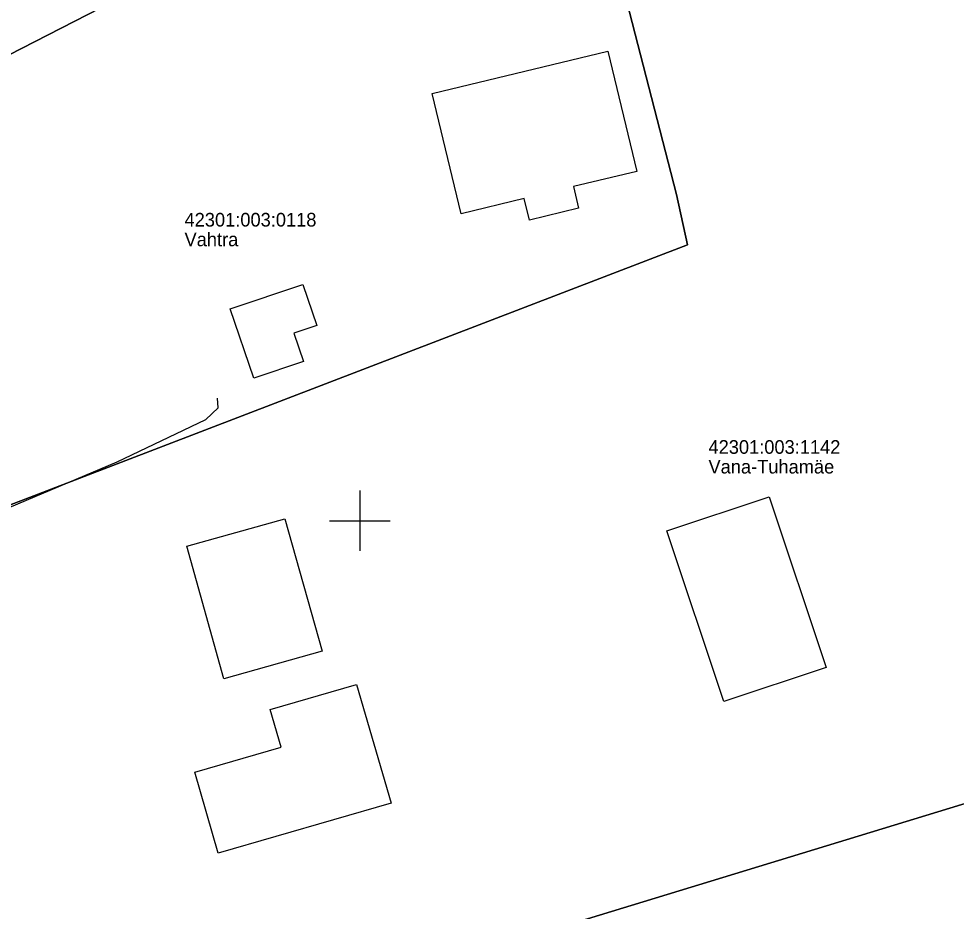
# Model space of a CAD drawing. Extents: x 597961 to 601397, y 6602961 to 6613501.
# Drawn here: x 600027.5 to 600089.3, y 6608524.2 to 6608583.1 of the extents above; entities that cross this region are included whole.
import ezdxf

# ---------------------------------------------------------------- set-up
doc = ezdxf.new("R2010")
doc.units = 0
for name, color, linetype in [('Hoone Elu- või ühiskondlik hoone', 7, 'Continuous'), ('Hoone Kõrval- või tootmishoone', 7, 'Continuous'), ('MPKAABEL', 7, 'Continuous'), ('PIIR', 7, 'Continuous'), ('VORK', 7, 'Continuous')]:
    doc.layers.add(name, color=color, linetype=linetype)

msp = doc.modelspace()

# ---------------------------------------------------------------- linework, layer by layer
at = {"layer": 'Hoone Elu- või ühiskondlik hoone'}
for points in [[(600056.679, 6608570.261), (600054.766, 6608578.19), (600066.343, 6608580.984), (600068.256, 6608573.055), (600064.085, 6608572.048), (600064.429, 6608570.624), (600061.179, 6608569.839), (600060.835, 6608571.264)], [(600080.753, 6608540.32), (600073.997, 6608538.073), (600070.25, 6608549.333), (600077.006, 6608551.581)]]:
    msp.add_lwpolyline(points, close=True, dxfattribs=at)
at = {"layer": 'Hoone Kõrval- või tootmishoone'}
for points in [[(600041.449, 6608563.975), (600046.243, 6608565.598), (600047.162, 6608562.885), (600045.646, 6608562.372), (600046.275, 6608560.513), (600042.997, 6608559.403)], [(600045.052, 6608550.132), (600047.508, 6608541.393), (600041.025, 6608539.571), (600038.569, 6608548.31)], [(600052.054, 6608531.358), (600040.653, 6608528.051), (600039.099, 6608533.408), (600044.799, 6608535.062), (600044.083, 6608537.532), (600049.783, 6608539.185)]]:
    msp.add_lwpolyline(points, close=True, dxfattribs=at)
at = {"layer": 'MPKAABEL'}
msp.add_lwpolyline([(599949.391, 6608556.446), (599952.404, 6608556.678), (599962.392, 6608552.649), (599972.393, 6608547.702), (599982.656, 6608540.217), (599989.847, 6608534.372), (599994.823, 6608537.725), (600004.855, 6608541.48), (600012.285, 6608544.783), (600024.136, 6608549.731), (600033.974, 6608553.879), (600039.829, 6608556.684), (600040.656, 6608557.44), (600040.604, 6608558.082)], dxfattribs=at)
at = {"layer": 'PIIR'}
for points in [[(599886.06, 6608744.32), (599936.05, 6608820.15), (599947.56, 6608694.74), (599950.92, 6608633.67), (600075.11, 6608670.57), (600095.81, 6608614.74), (600055.37, 6608595.41), (599986.13, 6608559.86), (599952.7, 6608565.75), (599912.64, 6608572.78)], [(600055.37, 6608595.41), (600095.81, 6608614.74), (600112.81, 6608538.34), (600012.71, 6608507.74), (600010.13, 6608512.24), (600002.11, 6608541.52), (600071.6, 6608568.21), (600070.88, 6608571.52), (600065.95, 6608590.68), (600061.55, 6608590.42), (600058.57, 6608588.9)], [(600055.37, 6608595.41), (600058.57, 6608588.9), (600061.55, 6608590.42), (600065.95, 6608590.68), (600070.88, 6608571.52), (600071.6, 6608568.21), (600002.11, 6608541.52), (599986.13, 6608559.86)], [(600012.71, 6608507.74), (600112.81, 6608538.34), (600126.51, 6608476.75), (600103.84, 6608405.56), (600041.07, 6608457.52)]]:
    msp.add_lwpolyline(points, close=True, dxfattribs=at)
at = {"layer": 'VORK'}
for p, q in [((600050, 6608552), (600050, 6608548)), ((600048, 6608550), (600052, 6608550))]:
    msp.add_line(p, q, dxfattribs=at)

# ---------------------------------------------------------------- texts
at = {"layer": 'PIIR'}
for s, p in [('42301:003:0118', (600038.428, 6608569.415)), ('Vahtra', (600038.428, 6608568.115)), ('42301:003:1142', (600072.994, 6608554.415)), ('Vana-Tuhamäe', (600072.994, 6608553.115))]:
    msp.add_text(s, height=0.9, dxfattribs=at).set_placement(p)

doc.saveas('drawing.dxf')
